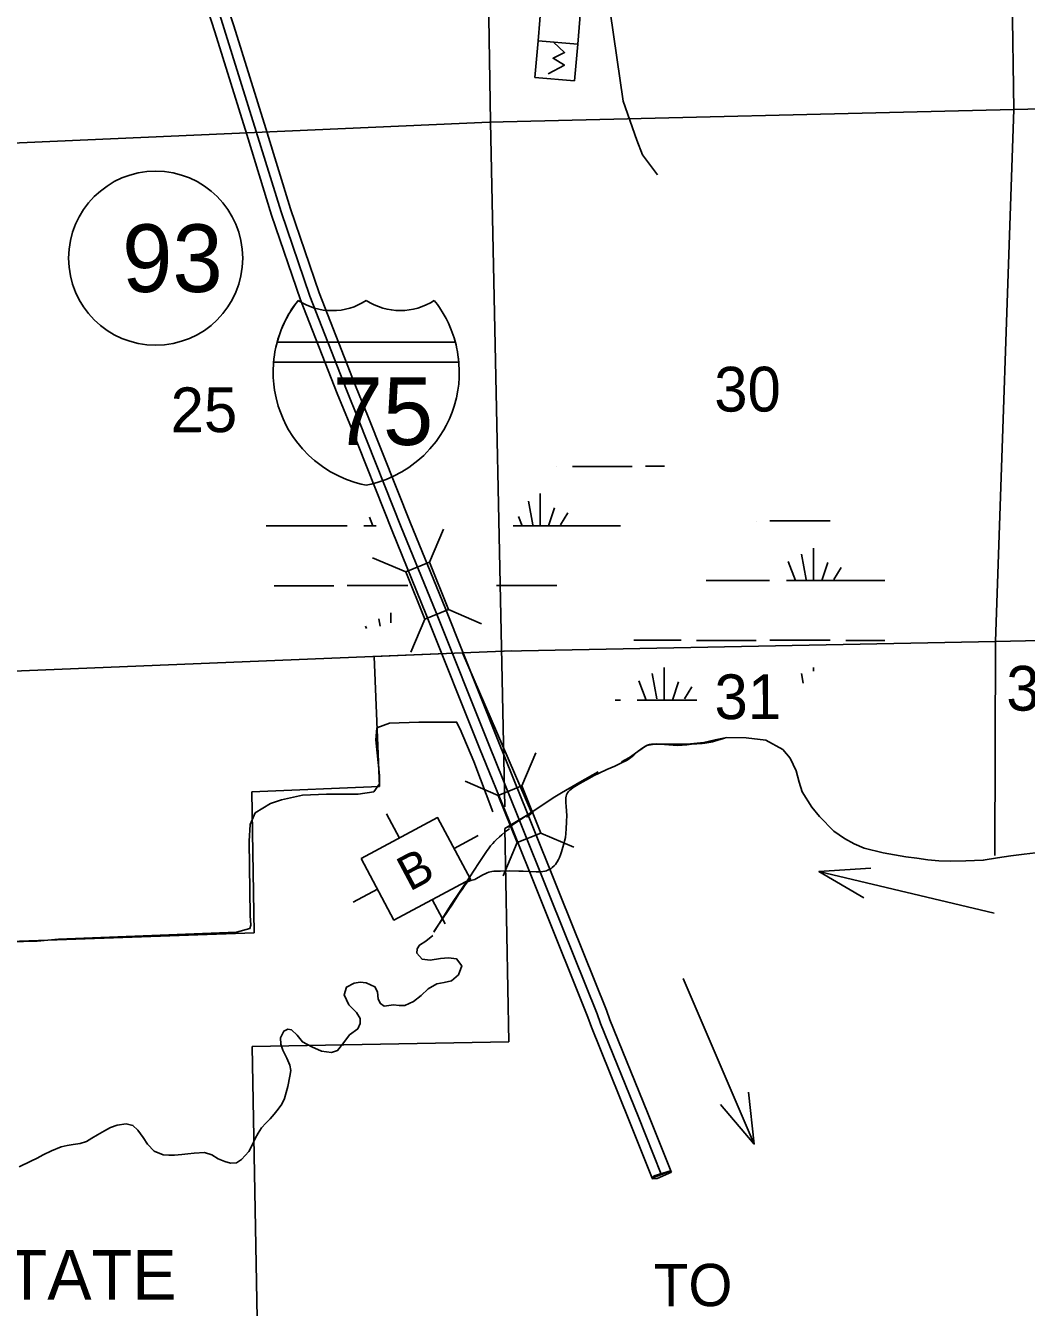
# Model space of a CAD drawing. Extents: x 2480962 to 2688785, y 277103 to 599240.
# Drawn here: x 2578424 to 2588484, y 337312 to 350196 of the extents above; entities that cross this region are included whole.
import ezdxf

# ---------------------------------------------------------------- set-up
doc = ezdxf.new("R2010")
doc.units = 0
for name, color, linetype in [('Bridges', 7, 'Continuous'), ('Culture', 7, 'Continuous'), ('Interstate Divided Highway Outline and Fill', 7, 'Continuous'), ('Interstate Highway Center Lines', 7, 'Continuous'), ('Level 14', 7, 'Continuous'), ('Level 31', 7, 'Continuous'), ('Local Roads Improved', 7, 'Continuous'), ('Narrow River Creek and Branch and Slough', 7, 'Continuous'), ('Planning Number Interstates', 7, 'Continuous'), ('Roadshields County Roads', 7, 'Continuous'), ('Roadshields Interstates', 7, 'Continuous'), ('Section Lines', 7, 'Continuous'), ('Section Numbers', 7, 'Continuous'), ('State Park', 7, 'Continuous'), ('Swamps', 7, 'Continuous'), ('Township and Range lines', 7, 'Continuous'), ('Wide Rivers and Canals Text', 7, 'Continuous')]:
    doc.layers.add(name, color=color, linetype=linetype)

msp = doc.modelspace()

# ---------------------------------------------------------------- linework, layer by layer
at = {"layer": 'Bridges'}
for p, q in [((2582482.582, 344801.306), (2582624.345, 345134.435)), ((2582245.136, 344705.622), (2581912.006, 344847.385)), ((2582673.949, 344326.413), (2583007.078, 344184.651)), ((2582436.503, 344230.73), (2582294.74, 343897.6)), ((2583411.521, 342554.733), (2583553.284, 342887.863)), ((2583174.075, 342459.05), (2582840.945, 342600.812)), ((2583602.888, 342079.841), (2583936.018, 341938.078)), ((2583365.442, 341984.157), (2583223.679, 341651.028))]:
    msp.add_line(p, q, dxfattribs=at)
for points in [[(2582482.582, 344801.306), (2582673.949, 344326.413), (2582436.503, 344230.73), (2582245.136, 344705.622)], [(2583411.521, 342554.733), (2583602.888, 342079.841), (2583365.442, 341984.157), (2583174.075, 342459.05)]]:
    msp.add_lwpolyline(points, close=True, dxfattribs=at)
at = {"layer": 'Culture'}
for p, q in [((2583543.728, 349673.652), (2583574.556, 350043.348)), ((2583574.556, 350043.348), (2583973.366, 350010.091)), ((2583973.366, 350010.091), (2583942.538, 349640.395)), ((2583942.538, 349640.395), (2583543.728, 349673.652)), ((2582051.15, 342272.145), (2582180.628, 342029.534)), ((2582730.838, 341925.689), (2582973.435, 342055.16)), ((2581718.019, 341385.161), (2581960.631, 341514.64)), ((2582510.841, 341410.794), (2582640.32, 341168.182))]:
    msp.add_line(p, q, dxfattribs=at)
for points in [[(2583973.366, 350010.091), (2583574.556, 350043.348), (2583609.35, 350460.59), (2584008.159, 350427.334)], [(2581795.525, 341824.009), (2582565.731, 342235.058), (2582895.944, 341616.319), (2582125.738, 341205.27)]]:
    msp.add_lwpolyline(points, close=True, dxfattribs=at)
msp.add_lwpolyline([(2583730, 350030.008), (2583842.269, 349926.197), (2583725.342, 349868.063), (2583840.544, 349799.426), (2583676.995, 349712.712)], dxfattribs=at)
at = {"layer": 'Interstate Divided Highway Outline and Fill'}
msp.add_line((2584722.293, 338611.736), (2584909.134, 338683.152), dxfattribs=at)
for points in [[(2580259.379, 350339.908), (2580324.352, 350135.244), (2580645.842, 349102.58), (2580896.372, 348292.424), (2581186.663, 347441.12), (2581554.853, 346499.468), (2581681.642, 346190.622), (2582107.161, 345118.704), (2582454.784, 344267.516), (2582987.474, 342932.542), (2583283.128, 342201.528), (2583607.925, 341392.786), (2584075.141, 340227.989), (2584110.92, 340130.41), (2584488.29, 339196.745), (2584722.814, 338610.435)], [(2584909.134, 338683.152), (2584673.851, 339271.357), (2584297.571, 340202.328), (2584261.883, 340299.659), (2583793.533, 341467.281), (2583468.63, 342276.289), (2583173.059, 343007.098), (2582640.243, 344342.386), (2582292.687, 345193.41), (2581867.101, 346265.498), (2581740.508, 346573.866), (2581374.537, 347509.844), (2581086.596, 348354.254), (2580836.858, 349161.848), (2580515.146, 350195.227), (2580450.179, 350399.873)]]:
    msp.add_lwpolyline(points, dxfattribs=at)
at = {"layer": 'Interstate Highway Center Lines'}
msp.add_lwpolyline([(2580354.779, 350369.891), (2580419.749, 350165.236), (2580741.35, 349132.214), (2580991.484, 348323.339), (2581280.6, 347475.482), (2581647.68, 346536.667), (2581774.371, 346228.06), (2582199.924, 345156.057), (2582547.513, 344304.951), (2583080.266, 342969.82), (2583375.879, 342238.909), (2583700.729, 341430.033), (2584168.512, 340263.824), (2584204.245, 340166.369), (2584581.071, 339234.051), (2584814.1, 338651.477)], dxfattribs=at)
at = {"layer": 'Level 31'}
msp.add_lwpolyline([(2584914.796, 338672.872), (2584906.541, 338685.63), (2584742.185, 338633.096), (2584721.922, 338612.082), (2584724.173, 338604.578), (2584772.955, 338606.079)], close=True, dxfattribs=at)
at = {"layer": 'Local Roads Improved'}
for points in [[(2584270.068, 350549.442), (2584432.062, 349437.985), (2584567.057, 349046.499), (2584625.555, 348898.005), (2584774.049, 348695.513)], [(2583120.921, 342291.835), (2582928.175, 342799.062), (2582791.224, 343123.687), (2582755.718, 343194.698), (2582375.298, 343194.698), (2582081.107, 343184.554), (2581954.3, 343138.903), (2581944.155, 343017.169), (2581979.661, 342657.038), (2581979.661, 342575.882), (2581923.866, 342494.726), (2581766.626, 342469.364), (2581447.073, 342469.364), (2581208.677, 342459.22), (2580995.642, 342413.569), (2580884.052, 342378.064), (2580731.884, 342281.691), (2580681.161, 342165.028), (2580671.017, 341997.644), (2580681.161, 341252.021), (2580686.234, 341155.648), (2580676.089, 341120.142), (2580544.21, 341084.636), (2578753.701, 341013.624), (2578540.666, 340993.335), (2578124.74, 340983.191)]]:
    msp.add_lwpolyline(points, dxfattribs=at)
at = {"layer": 'Narrow River Creek and Branch and Slough'}
for points in [[(2582529.58, 341092.509), (2582621.732, 341228.64), (2582713.884, 341364.77), (2582782.37, 341470.879), (2582817.114, 341523.762), (2582835.305, 341549.84), (2582854.306, 341575.553), (2582863.411, 341584.968), (2582872.734, 341591.401), (2582881.711, 341595.942), (2582898.71, 341602.18), (2582925.456, 341609.902), (2582938.522, 341614.187), (2582950.848, 341619.468), (2582978.981, 341634.994), (2583020.611, 341659.619), (2583042.201, 341671.04), (2583064.943, 341680.948), (2583081.064, 341686.34), (2583109.614, 341692.796), (2583131.239, 341695.655), (2583163.881, 341697.763), (2583196.593, 341698.518), (2583288.753, 341699.278), (2583380.903, 341698.523), (2583424.81, 341696.994), (2583490.627, 341693.022), (2583556.435, 341689.746), (2583594.525, 341689.92), (2583622.809, 341692.649), (2583643.827, 341696.831), (2583659.465, 341701.456), (2583671.117, 341705.881), (2583688.463, 341714.237), (2583705.637, 341724.88), (2583716.77, 341733.129), (2583735.353, 341749.623), (2583749.401, 341765.062), (2583760.205, 341779.268), (2583768.654, 341792.182), (2583781.527, 341815.741), (2583789.887, 341834.1), (2583800.938, 341862.529), (2583810.954, 341891.75), (2583825.51, 341937.49), (2583835.269, 341971.775), (2583841.7, 341997.582), (2583849.56, 342036.6), (2583854.833, 342076.183), (2583858.587, 342122.29), (2583862.09, 342191.457), (2583863.605, 342260.615), (2583862.467, 342297.948), (2583857.774, 342353.934), (2583855.708, 342381.925), (2583854.826, 342409.916), (2583855.709, 342432.909), (2583858.135, 342450.036), (2583861.37, 342462.623), (2583864.769, 342471.833), (2583871.698, 342485.159), (2583881.155, 342497.742), (2583894.331, 342511.332), (2583906.175, 342521.831), (2583927.533, 342537.728), (2583960.829, 342557.823), (2583995.249, 342576.787), (2584090.961, 342631.251), (2584139.201, 342657.527), (2584188.333, 342682.182), (2584267.228, 342717.536), (2584346.311, 342752.446), (2584408.216, 342782.281), (2584469.183, 342813.927), (2584490.471, 342826.76), (2584508.048, 342839.425), (2584537.31, 342863.76), (2584580.463, 342901.991), (2584603.057, 342920.236), (2584627.16, 342936.887), (2584648.047, 342949.136), (2584664.115, 342957.229), (2584676.427, 342962.441), (2584695.364, 342968.508), (2584714.925, 342972.019), (2584753.283, 342974.337), (2584786.888, 342974.107), (2584845.752, 342970.453), (2584934.038, 342963.213), (2584978.115, 342961.66), (2585000.124, 342961.978), (2585022.108, 342963.245), (2585070.386, 342967.347), (2585118.65, 342972.031), (2585224.873, 342980.71), (2585251.318, 342983.465), (2585290.624, 342989.368), (2585310.051, 342993.418), (2585329.29, 342998.384), (2585390.726, 343015.95), (2585452.162, 343033.517)], [(2588630.964, 341886.741), (2588460.754, 341867.637), (2588327.615, 341849.488), (2588194.561, 341830.763), (2588050.548, 341806.114), (2587876.053, 341800.971), (2587717.608, 341796.115), (2587604.966, 341799.998), (2587492.533, 341812.121), (2587381.674, 341826.158), (2587271.198, 341842.23), (2587157.274, 341861.358), (2587043.65, 341882.255), (2586854.102, 341928.98), (2586752.383, 341970.421), (2586655.596, 342023.671), (2586549.799, 342097.972), (2586404.448, 342245.758), (2586328.393, 342338.642), (2586229.027, 342495.277), (2586201.042, 342593.035), (2586168.733, 342706.759), (2586108.066, 342834.01), (2586036.179, 342918.947), (2585863.753, 343014.108), (2585666.608, 343038.637), (2585473.942, 343039.182), (2585355.969, 343017.006), (2585242.086, 342990.895), (2585107.909, 342976.448), (2584951.432, 342973.634), (2584764.745, 342976.293), (2584664.75, 342958.451), (2584577.608, 342898.729), (2584494.478, 342839.079), (2584412.225, 342794.405)], [(2583277.522, 342137.397), (2583307.052, 342157.241), (2583742.815, 342442.645), (2583776.581, 342464.099), (2583793.675, 342474.478), (2583810.942, 342484.566), (2583995.249, 342589.961), (2584179.556, 342695.355)], [(2583457.465, 342241.156), (2583480.66, 342257.4), (2583503.763, 342273.778), (2583516.658, 342282.939), (2583529.543, 342292.115)], [(2582525.923, 341083.705), (2582610.776, 341217.879), (2582696.332, 341351.596), (2582792.486, 341496.76), (2582889.411, 341641.423), (2582977.175, 341773.163), (2583064.938, 341904.902), (2583076.014, 341920.932), (2583098.159, 341949.998), (2583118.88, 341974.418), (2583137.929, 341995.052), (2583155.224, 342012.574), (2583186.715, 342042.111), (2583211.192, 342063.385), (2583248.961, 342094.007), (2583287.587, 342123.234)], [(2582517.411, 341050.319), (2582447.197, 340993.433), (2582383.74, 340954.191), (2582359.018, 340915.943), (2582357.209, 340873.499), (2582408.568, 340812.258), (2582489.046, 340801.673), (2582593.093, 340817.582), (2582675.227, 340825.076), (2582755.706, 340814.491), (2582807.22, 340745.23), (2582774.827, 340656.412), (2582703.812, 340592.969), (2582630.384, 340578.242), (2582557.87, 340564.275), (2582470.573, 340512.571), (2582399.597, 340447.123), (2582322.524, 340385.577), (2582234.955, 340347.906), (2582178.761, 340348.159), (2582122.495, 340351.899), (2582028.402, 340340.18), (2581990.672, 340365.997), (2581966.857, 340409.26), (2581959.4, 340483.324), (2581934.315, 340535.012), (2581847.235, 340575.557), (2581786.107, 340579.919), (2581724.9, 340571.352), (2581649.406, 340531.893), (2581624.843, 340453.242), (2581672.929, 340353.84), (2581748.711, 340274.989), (2581785.949, 340217.503), (2581788.281, 340164.495), (2581761.891, 340112.793), (2581678.801, 340051.138), (2581622.061, 339975.92), (2581559.421, 339894.58), (2581497.62, 339873.414), (2581399.008, 339887.684), (2581299.814, 339932.022), (2581206.56, 339980.478), (2581155.084, 340047.735), (2581097.863, 340100.849), (2581058.35, 340109.268), (2581017.812, 340089.383), (2580984.991, 340022.617), (2580990.151, 339958.645), (2581009.509, 339896.721), (2581049.181, 339817.221), (2581080.634, 339747.599), (2581088.352, 339691.886), (2581080.806, 339635.303), (2581058.716, 339532.632), (2581044.221, 339471.88), (2581026.945, 339411.741), (2580999.612, 339355.471), (2580962.804, 339304.303), (2580923.246, 339255.746), (2580882.38, 339208.606), (2580837.248, 339163.569), (2580793.854, 339116.773), (2580760.662, 339064.29), (2580731.719, 339009.372), (2580700.601, 338943.451), (2580668.045, 338877.879), (2580593.329, 338798.327), (2580543.798, 338765.351), (2580484.581, 338761.897), (2580425.164, 338777.255), (2580360.423, 338804.165), (2580295.372, 338847.112), (2580222.684, 338869.87), (2580116.476, 338861.942), (2580055.44, 338854.683), (2579994.336, 338847.714), (2579920.187, 338842.369), (2579863.998, 338841.136), (2579807.766, 338844.358), (2579716.712, 338882.827), (2579649.111, 338953.804), (2579603.692, 339019.164), (2579552.061, 339094.438), (2579502.98, 339141.683), (2579434.423, 339158.499), (2579342.374, 339144.811), (2579276.76, 339119.421), (2579215.031, 339088.376), (2579145.595, 339047.02), (2579090.046, 339013.935), (2579034.496, 338980.851), (2578970.623, 338959.429), (2578902.675, 338948.4), (2578842.54, 338938.121), (2578782.696, 338926.189), (2578683.129, 338886.296), (2578601.655, 338844.724)], [(2578601.655, 338844.724), (2578539.046, 338813.518), (2578476.436, 338782.311), (2578358.952, 338723.519)]]:
    msp.add_lwpolyline(points, dxfattribs=at)
at = {"layer": 'Planning Number Interstates'}
msp.add_circle((2579731.363, 347858.533), 875, dxfattribs=at)
at = {"layer": 'Roadshields County Roads'}
msp.add_line((2585032.034, 340617.746), (2585747.915, 338953.571), dxfattribs=at)
msp.add_lwpolyline([(2585690.943, 339474.356), (2585747.915, 338953.571), (2585409.005, 339353.074)], dxfattribs=at)
at = {"layer": 'Roadshields Interstates'}
for p, q in [((2580951.998, 347014.379), (2580953.473, 347019.785)), ((2582743.269, 347014.388), (2580951.998, 347014.379)), ((2582773.253, 346864.384), (2582778.967, 346814.384)), ((2582778.967, 346814.384), (2580916.304, 346814.395))]:
    msp.add_line(p, q, dxfattribs=at)
for points in [[(2581163.477, 347434.778), (2581132.154, 347393.534), (2581111.723, 347364.413), (2581073.381, 347304.003), (2581045.165, 347253.52), (2581021.762, 347206.523), (2580992.311, 347138.252), (2580964.127, 347058.194), (2580944.5, 346987.293), (2580939.662, 346964.379)], [(2580953.473, 347019.785), (2580952.072, 347014.411), (2580964.127, 347058.194), (2580992.311, 347138.252), (2581021.762, 347206.523), (2581045.165, 347253.52), (2581073.381, 347304.003), (2581111.723, 347364.413), (2581132.154, 347393.534), (2581163.477, 347434.778)], [(2582755.606, 346964.388), (2582750.77, 346987.293), (2582731.143, 347058.194), (2582702.959, 347138.252), (2582673.508, 347206.523), (2582650.105, 347253.52), (2582621.889, 347304.003), (2582583.547, 347364.413), (2582563.116, 347393.534), (2582531.793, 347434.778)], [(2582531.793, 347434.778), (2582563.116, 347393.534), (2582583.547, 347364.413), (2582621.889, 347304.003), (2582650.105, 347253.52), (2582673.508, 347206.523), (2582702.959, 347138.252), (2582731.143, 347058.194), (2582743.269, 347014.388)], [(2580939.662, 346964.379), (2580930.046, 346918.84), (2580929.391, 346914.394)], [(2582765.881, 346914.384), (2582765.224, 346918.84), (2582755.606, 346964.388)], [(2580922.018, 346864.394), (2580919.408, 346846.691), (2580915.179, 346802.694), (2580911.829, 346725.399), (2580913.025, 346660.074), (2580918.03, 346593.695), (2580926.22, 346531.567), (2580940.958, 346455.568), (2580963.205, 346372.631), (2580984.636, 346309.627), (2581011.812, 346243.074), (2581043.061, 346178.341), (2581067.727, 346133.497), (2581109.922, 346066.095), (2581145.941, 346015.686), (2581206.996, 345941.507), (2581269.877, 345876.555), (2581327.386, 345825.165), (2581420.795, 345754.824), (2581489.989, 345711.474), (2581574.676, 345667.049), (2581648.432, 345635.244), (2581737.618, 345604.526), (2581797.109, 345588.422), (2581847.635, 345577.366)], [(2580929.391, 346914.394), (2580922.018, 346864.394)], [(2581847.635, 345577.366), (2581898.161, 345588.422), (2581957.652, 345604.526), (2582046.838, 345635.244), (2582120.594, 345667.049), (2582205.281, 345711.474), (2582274.475, 345754.824), (2582367.884, 345825.165), (2582425.393, 345876.555), (2582488.274, 345941.507), (2582549.329, 346015.686), (2582585.348, 346066.095), (2582627.543, 346133.497), (2582652.209, 346178.341), (2582683.458, 346243.074), (2582710.634, 346309.627), (2582732.065, 346372.631), (2582754.312, 346455.568), (2582769.05, 346531.567), (2582777.24, 346593.695), (2582782.245, 346660.074), (2582783.441, 346725.399), (2582780.091, 346802.694), (2582775.862, 346846.691), (2582773.253, 346864.384)], [(2581847.635, 345577.366), (2581898.161, 345588.422), (2581957.652, 345604.526), (2582046.838, 345635.244), (2582120.594, 345667.049), (2582205.281, 345711.474), (2582274.475, 345754.824), (2582367.884, 345825.165), (2582425.393, 345876.555), (2582488.274, 345941.507), (2582549.329, 346015.686), (2582585.348, 346066.095), (2582627.543, 346133.497), (2582652.209, 346178.341), (2582683.458, 346243.074), (2582710.634, 346309.627), (2582732.065, 346372.631), (2582754.312, 346455.568), (2582769.05, 346531.567), (2582777.24, 346593.695), (2582782.245, 346660.074), (2582783.441, 346725.399), (2582780.091, 346802.694), (2582775.862, 346846.691), (2582773.253, 346864.384)], [(2582773.253, 346864.384), (2582765.881, 346914.384)], [(2580916.304, 346814.395), (2580916.7, 346815.676), (2580915.179, 346802.694), (2580911.829, 346725.399), (2580913.025, 346660.074), (2580918.03, 346593.695), (2580926.22, 346531.567), (2580940.958, 346455.568), (2580963.205, 346372.631), (2580984.636, 346309.627), (2581011.812, 346243.074), (2581043.061, 346178.341), (2581067.727, 346133.497), (2581109.922, 346066.095), (2581145.941, 346015.686), (2581206.996, 345941.507), (2581269.877, 345876.555), (2581327.386, 345825.165), (2581420.795, 345754.824), (2581489.989, 345711.474), (2581574.676, 345667.049), (2581648.432, 345635.244), (2581737.618, 345604.526), (2581797.109, 345588.422), (2581847.635, 345577.366)], [(2581847.635, 345577.366), (2581797.109, 345588.422), (2581737.618, 345604.526), (2581648.432, 345635.244), (2581574.676, 345667.049), (2581489.989, 345711.474), (2581420.795, 345754.824), (2581327.386, 345825.165), (2581269.877, 345876.555), (2581206.996, 345941.507), (2581145.941, 346015.686), (2581109.922, 346066.095), (2581067.727, 346133.497), (2581043.061, 346178.341), (2581011.812, 346243.074), (2580984.636, 346309.627), (2580963.205, 346372.631), (2580940.958, 346455.568), (2580926.22, 346531.567), (2580918.03, 346593.695), (2580913.025, 346660.074), (2580911.829, 346725.399), (2580915.179, 346802.694), (2580916.304, 346814.395)], [(2582778.967, 346814.384), (2582780.091, 346802.694), (2582783.441, 346725.399), (2582782.245, 346660.074), (2582777.24, 346593.695), (2582769.05, 346531.567), (2582754.312, 346455.568), (2582732.065, 346372.631), (2582710.634, 346309.627), (2582683.458, 346243.074), (2582652.209, 346178.341), (2582627.543, 346133.497), (2582585.348, 346066.095), (2582549.329, 346015.686), (2582488.274, 345941.507), (2582425.393, 345876.555), (2582367.884, 345825.165), (2582274.475, 345754.824), (2582205.281, 345711.474), (2582120.594, 345667.049), (2582046.838, 345635.244), (2581957.652, 345604.526), (2581898.161, 345588.422), (2581847.635, 345577.366)]]:
    msp.add_lwpolyline(points, dxfattribs=at)
for centre, radius, start, end in [((2582056.972, 346721.92), 1143.022, 141.4160528, 165.1751722), ((2581506.554, 347950.545), 619.45, 236.3690583, 303.4095194), ((2581506.554, 347950.545), 619.45, 236.3690583, 303.4095194), ((2581506.554, 347950.545), 619.45, 236.3690583, 303.4095194), ((2582188.707, 347955.237), 623.367, 236.8286417, 303.3927861), ((2582188.707, 347955.237), 623.367, 236.8286417, 303.3927861), ((2582188.707, 347955.237), 623.367, 236.8286417, 303.3927861)]:
    msp.add_arc(centre, radius, start, end, dxfattribs=at)
at = {"layer": 'Section Lines'}
for p, q in [((2588359.056, 349353.074), (2588267.052, 354623.269)), ((2588359.056, 349353.074), (2592240.377, 349437.923)), ((2583086.256, 349224.617), (2588359.056, 349353.086)), ((2588359.056, 349353.074), (2588174.433, 344006.203)), ((2577930.685, 348999.16), (2583086.256, 349224.617)), ((2583236.002, 343907.421), (2588174.433, 344006.203)), ((2588174.433, 344006.203), (2588167.504, 341854.3)), ((2588174.433, 344006.203), (2590348.127, 344057.671)), ((2578086.064, 343698.414), (2583310.526, 343911.172))]:
    msp.add_line(p, q, dxfattribs=at)
at = {"layer": 'State Park'}
for p, q in [((2582813.926, 343890.95), (2581926.787, 343854.822)), ((2583510.409, 342287.961), (2582813.926, 343890.95)), ((2581926.787, 343854.822), (2581980.027, 342547.176)), ((2581980.027, 342547.176), (2580696.991, 342494.924)), ((2580696.991, 342494.924), (2580720.553, 341078.498)), ((2583240.418, 342125.857), (2583510.409, 342287.961)), ((2583280.121, 339980.62), (2583240.418, 342125.857)), ((2580720.553, 341078.498), (2578173.123, 340986.083)), ((2580699.655, 339932.84), (2583280.121, 339980.62)), ((2580761.148, 336610.201), (2580699.655, 339932.84))]:
    msp.add_line(p, q, dxfattribs=at)
at = {"layer": 'Swamps'}
for p, q in [((2583920.587, 345764.443), (2584520.589, 345764.46)), ((2583595.072, 345493.267), (2583595.078, 345167.04)), ((2583740.062, 345348.281), (2583679.655, 345167.042)), ((2583872.969, 345299.955), (2583800.478, 345179.128)), ((2580923.754, 345166.963), (2581654.612, 345166.984)), ((2583323.761, 345167.032), (2583923.762, 345167.049)), ((2585903.314, 345217.312), (2586512.544, 345217.33)), ((2586342.885, 344943.541), (2586342.892, 344617.313)), ((2586089.159, 344810.626), (2586161.657, 344617.308)), ((2586222.063, 344883.125), (2586270.397, 344629.393)), ((2586487.875, 344798.555), (2586427.468, 344617.316)), ((2586620.782, 344750.229), (2586548.291, 344629.401)), ((2580920.603, 344564.333), (2581520.605, 344564.35)), ((2581655.521, 344566.972), (2582264.751, 344566.99)), ((2583155.526, 344567.015), (2583764.755, 344567.033)), ((2586071.574, 344617.305), (2586671.576, 344617.323)), ((2585168.421, 344014.649), (2585768.423, 344014.667)), ((2585903.339, 344017.289), (2586512.569, 344017.306)), ((2584842.906, 343743.474), (2584842.912, 343417.246)), ((2584722.084, 343683.058), (2584770.418, 343429.327)), ((2584589.18, 343610.559), (2584661.678, 343417.241)), ((2584987.896, 343598.488), (2584927.489, 343417.249)), ((2585120.802, 343550.162), (2585048.312, 343429.335)), ((2584571.595, 343417.239), (2585171.596, 343417.256))]:
    msp.add_line(p, q, dxfattribs=at)
for points in [[(2583763.124, 345767.056), (2583764.731, 345767.056)], [(2584655.505, 345767.082), (2584844.869, 345767.087)], [(2583477.293, 345416.872), (2583522.584, 345179.12)], [(2580841.874, 345166.96), (2580923.754, 345166.963)], [(2581823.757, 345166.989), (2581946.063, 345166.992)], [(2581881.222, 345253.969), (2581913.84, 345166.991)], [(2583378.471, 345261.356), (2583413.844, 345167.034)], [(2583923.762, 345167.049), (2584404.773, 345167.063)], [(2585766.127, 345214.69), (2585768.398, 345214.69)], [(2585265.556, 344617.282), (2585902.429, 344617.3)], [(2586671.576, 344617.323), (2587059.33, 344617.334)], [(2582095.092, 344293.2), (2582095.094, 344192.778)], [(2581841.366, 344160.286), (2581850.356, 344136.316)], [(2581974.27, 344232.785), (2581988.385, 344158.694)], [(2584536.473, 344017.249), (2585012.564, 344017.263)], [(2586668.425, 344014.693), (2587060.708, 344014.704)], [(2586342.91, 343743.517), (2586342.911, 343708.071)], [(2586222.088, 343683.101), (2586240.753, 343585.116)], [(2584350.201, 343417.232), (2584402.45, 343417.234)]]:
    msp.add_lwpolyline(points, dxfattribs=at)
at = {"layer": 'Township and Range lines'}
for q in [(2582959.845, 358008.799), (2583240.139, 342344.475)]:
    msp.add_line((2583096.208, 349224.859), q, dxfattribs=at)
at = {"layer": 'Wide Rivers and Canals Text'}
msp.add_line((2588161.391, 341275.554), (2586398.346, 341692.26), dxfattribs=at)
msp.add_lwpolyline([(2586850.529, 341427.696), (2586398.346, 341692.26), (2586921.126, 341726.385)], dxfattribs=at)

# ---------------------------------------------------------------- texts
at = {"layer": 'Culture'}
msp.add_text('B', height=350, rotation=28.08825, dxfattribs=at).set_placement((2582283.796, 341488.745))
at = {"layer": 'Level 14'}
msp.add_text("O'LENO            STATE", height=500, rotation=359.9574972, dxfattribs=at).set_placement((2573089.383, 337393.124))
at = {"layer": 'Planning Number Interstates'}
msp.add_text('93', height=680, dxfattribs=at).set_placement((2579393.653, 347518.535))
at = {"layer": 'Roadshields County Roads'}
msp.add_text('TO', height=425, rotation=0.0671972, dxfattribs=at).set_placement((2584739.463, 337323.93))
at = {"layer": 'Roadshields Interstates'}
msp.add_text('75', height=680, dxfattribs=at).set_placement((2581509.873, 345980.88))
at = {"layer": 'Section Numbers'}
for s, rotation, p in [('30', 0.0672222, (2585346.402, 346316.527)), ('25', 0.0672222, (2579881.699, 346109.373)), ('32', 0.0672139, (2588282.59, 343310.082)), ('31', 0.0672139, (2585348.774, 343224.816))]:
    msp.add_text(s, height=450, rotation=rotation, dxfattribs=at).set_placement(p)

doc.saveas('drawing.dxf')
